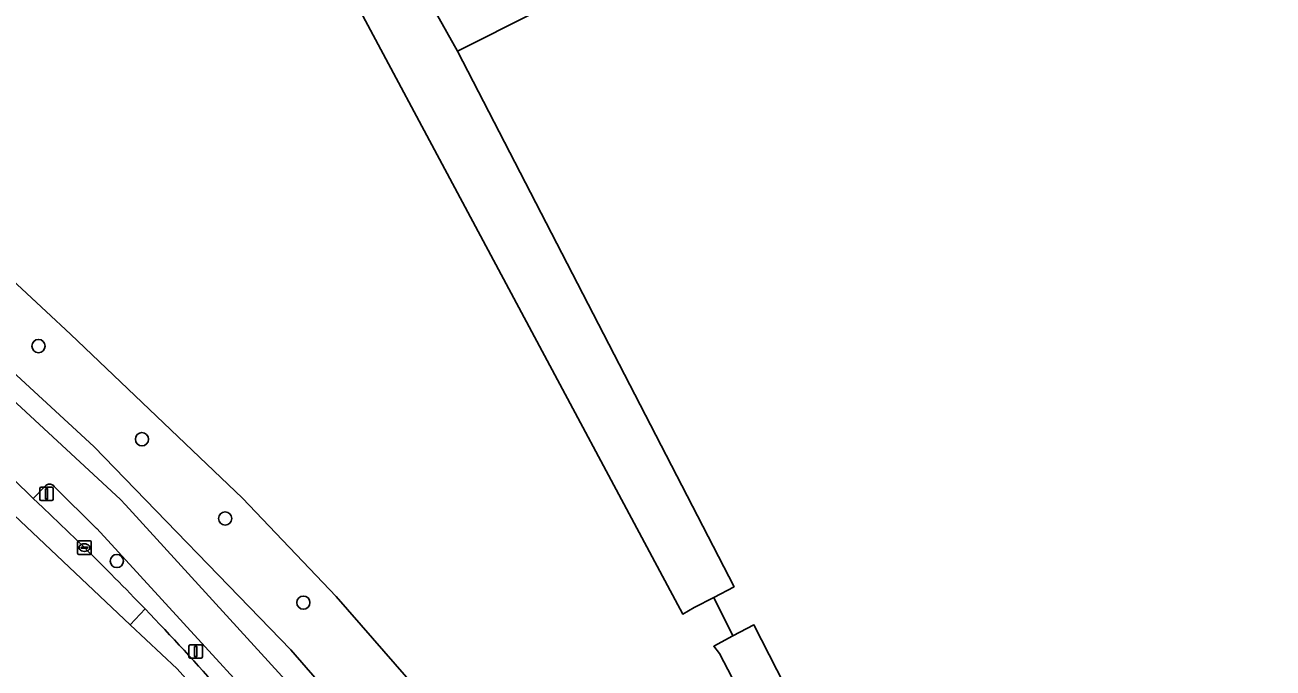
# Model space of a CAD drawing. Extents: x 162722 to 165104, y 384719 to 386284.
# Drawn here: x 163444.9 to 163537.2, y 385208.7 to 385256.2 of the extents above; entities that cross this region are included whole.
import ezdxf

# ---------------------------------------------------------------- set-up
doc = ezdxf.new("R2010")
doc.units = 0
for name, color, linetype in [('IMGEO_Berm_groen', 7, 'Continuous'), ('IMGEO_Boom', 7, 'Continuous'), ('IMGEO_Fietspad_gesloten', 7, 'Continuous'), ('IMGEO_Grasland_agrarisch', 7, 'Continuous'), ('IMGEO_Groenvoorziening', 7, 'Continuous'), ('IMGEO_Hek', 7, 'Continuous'), ('IMGEO_Kolk', 7, 'Continuous'), ('IMGEO_Lichtmast', 7, 'Continuous'), ('IMGEO_Rijbaan_lokaal_gesloten', 7, 'Continuous'), ('IMGEO_Verkeersbordpaal', 7, 'Continuous'), ('IMGEO_Waterloop', 7, 'Continuous')]:
    doc.layers.add(name, color=color, linetype=linetype)

msp = doc.modelspace()

# ---------------------------------------------------------------- linework, layer by layer
at = {"layer": 'IMGEO_Berm_groen'}
for points in [[(163397.87, 385266.735), (163415.16, 385253.444), (163419.271, 385250), (163431.265, 385239.951), (163437.31, 385234.749), (163451.995, 385221.167), (163452.378, 385220.784), (163471.396, 385199.947), (163488.476, 385177.495), (163500, 385159.655), (163512.539, 385137.48), (163517.235, 385129.018), (163517.722, 385128.079), (163518.047, 385128.124), (163519.097, 385128.692), (163505.675, 385153.038), (163497.177, 385166.511), (163489.71, 385178.351), (163472.561, 385200.893), (163464.607, 385210.068), (163450.028, 385225.1), (163438.302, 385235.875), (163416.097, 385254.616), (163390.479, 385274.017)], [(163469.207, 385198.327), (163450.241, 385219.017), (163450.218, 385219.04), (163447.111, 385222.111), (163447.09, 385222.142), (163447.066, 385222.172), (163447.039, 385222.198), (163447.01, 385222.223), (163446.979, 385222.244), (163446.947, 385222.263), (163446.912, 385222.279), (163446.877, 385222.292), (163446.84, 385222.301), (163446.803, 385222.307), (163446.765, 385222.31), (163446.727, 385222.309), (163446.69, 385222.305), (163446.653, 385222.298), (163446.617, 385222.287), (163446.581, 385222.274), (163446.548, 385222.257), (163446.515, 385222.237), (163446.485, 385222.214), (163446.457, 385222.189), (163446.431, 385222.162), (163446.405, 385222.128), (163445.554, 385221.257), (163446.256, 385220.589), (163449.331, 385217.616)]]:
    msp.add_lwpolyline(points, dxfattribs=at)
for centre, radius, start, end in [((163303.203, 385068.38), 208.865, 43.8514, 45.60287), ((163305.541, 385070.433), 205.757, 41.55251, 43.89019)]:
    msp.add_arc(centre, radius, start, end, dxfattribs=at)
at = {"layer": 'IMGEO_Boom'}
for centre in [(163445.934, 385232.511), (163453.588, 385225.624), (163459.738, 385219.772), (163451.731, 385216.624), (163465.521, 385213.549)]:
    msp.add_circle(centre, 0.489, dxfattribs=at)
at = {"layer": 'IMGEO_Fietspad_gesloten'}
for points in [[(163512.539, 385137.48), (163500, 385159.655), (163488.476, 385177.495), (163471.396, 385199.947), (163452.378, 385220.784), (163451.995, 385221.167), (163437.31, 385234.749), (163431.265, 385239.951), (163419.271, 385250), (163415.16, 385253.444), (163397.87, 385266.735)], [(163444.058, 385222.708), (163445.554, 385221.257), (163446.405, 385222.128), (163446.431, 385222.162), (163446.457, 385222.189), (163446.485, 385222.214), (163446.515, 385222.237), (163446.548, 385222.257), (163446.581, 385222.274), (163446.617, 385222.287), (163446.653, 385222.298), (163446.69, 385222.305), (163446.727, 385222.309), (163446.765, 385222.31), (163446.803, 385222.307), (163446.84, 385222.301), (163446.877, 385222.292), (163446.912, 385222.279), (163446.947, 385222.263), (163446.979, 385222.244), (163447.01, 385222.223), (163447.039, 385222.198), (163447.066, 385222.172), (163447.09, 385222.142), (163447.111, 385222.111), (163450.218, 385219.04), (163450.241, 385219.017), (163469.207, 385198.327)]]:
    msp.add_lwpolyline(points, dxfattribs=at)
at = {"layer": 'IMGEO_Grasland_agrarisch'}
msp.add_lwpolyline([(163546.739, 385250), (163533.087, 385277.067), (163531.135, 385283.636), (163525.149, 385280.805), (163525.757, 385279.057), (163499.94, 385265.89), (163476.929, 385254.305), (163497.372, 385214.721), (163495.872, 385213.936), (163497.279, 385211.085), (163498.832, 385211.909), (163516.858, 385176.692), (163532.622, 385184.602), (163548.985, 385151.331), (163549.817, 385151.65), (163586.815, 385170.647)], close=True, dxfattribs=at)
msp.add_lwpolyline([(163439.273, 385241.763), (163448.294, 385233.4), (163461.015, 385221.262), (163467.958, 385214.015), (163474.165, 385206.88), (163484.521, 385193.992), (163493.059, 385181.779), (163500, 385171.494), (163501.474, 385168.972), (163501.432, 385168.948), (163508.658, 385154.922), (163517.137, 385159.192), (163509.685, 385173.094), (163500, 385192.449), (163493.083, 385205.585), (163497.22, 385207.997), (163496.302, 385209.795), (163495.86, 385210.332), (163497.279, 385211.085), (163495.872, 385213.936), (163494.43, 385213.182), (163493.574, 385212.707), (163466.333, 385263.668)], dxfattribs=at)
at = {"layer": 'IMGEO_Groenvoorziening'}
for points in [[(163474.335, 385258.94), (163476.929, 385254.305), (163499.94, 385265.89)], [(163438.302, 385235.875), (163450.028, 385225.1), (163464.607, 385210.068), (163472.561, 385200.893), (163489.71, 385178.351), (163497.177, 385166.511), (163505.675, 385153.038), (163519.097, 385128.692), (163519.301, 385128.803), (163520.379, 385129.605), (163524.356, 385133.351), (163524.258, 385137.236), (163518.645, 385134.293), (163508.658, 385154.922), (163501.432, 385168.948), (163501.474, 385168.972), (163500, 385171.494), (163493.059, 385181.779), (163484.521, 385193.992), (163474.165, 385206.88), (163467.958, 385214.015), (163461.015, 385221.262), (163448.294, 385233.4), (163439.273, 385241.763)]]:
    msp.add_lwpolyline(points, dxfattribs=at)
at = {"layer": 'IMGEO_Hek'}
msp.add_lwpolyline([(163497.279, 385211.085), (163495.872, 385213.936)], dxfattribs=at)
at = {"layer": 'IMGEO_Kolk'}
for p, q in [((163448.834, 385217.188), (163448.834, 385218.04)), ((163448.909, 385218.114), (163449.761, 385218.114)), ((163449.322, 385217.894), (163449.347, 385217.894)), ((163449.835, 385218.04), (163449.835, 385217.188)), ((163449.761, 385217.114), (163448.909, 385217.114)), ((163449.093, 385217.608), (163449.093, 385217.62)), ((163449.531, 385217.571), (163449.133, 385217.571)), ((163449.136, 385217.657), (163449.534, 385217.657)), ((163449.345, 385217.334), (163449.32, 385217.334)), ((163449.577, 385217.62), (163449.577, 385217.608))]:
    msp.add_line(p, q, dxfattribs=at)
for points in [[(163448.834, 385217.188), (163448.834, 385218.04)], [(163448.909, 385218.114), (163449.761, 385218.114)], [(163449.835, 385218.04), (163449.835, 385217.188)], [(163449.761, 385217.114), (163448.909, 385217.114)]]:
    msp.add_lwpolyline(points, dxfattribs=at)
for centre, radius, start, end in [((163448.911, 385218.038), 0.0765, 91.55205, 178.44795), ((163448.911, 385218.038), 0.0765, 91.55205, 178.44795), ((163449.759, 385218.038), 0.0765, 1.55205, 88.44795), ((163449.759, 385218.038), 0.0765, 1.55205, 88.44795), ((163448.911, 385217.19), 0.0765, 181.55205, 268.44795), ((163448.911, 385217.19), 0.0765, 181.55205, 268.44795), ((163449.133, 385217.617), 0.0403, 85.87752, 175.75265), ((163449.13, 385217.607), 0.0366, 178.93798, 274.71019), ((163449.534, 385217.614), 0.043, 264.86636, 352.45326), ((163449.538, 385217.619), 0.0386, 1.73085, 96.63898), ((163449.759, 385217.19), 0.0765, 271.55205, 358.44795), ((163449.759, 385217.19), 0.0765, 271.55205, 358.44795)]:
    msp.add_arc(centre, radius, start, end, dxfattribs=at)
for centre, major_axis, ratio, start_param, end_param in [((163449.321, 385217.614), (-0.387, 0.002), 0.722429, 4.712389, 7.853982), ((163449.346, 385217.614), (-0.39, 0.002), 0.717154, 1.570796, 4.712389)]:
    msp.add_ellipse(centre, major_axis=major_axis, ratio=ratio, start_param=start_param, end_param=end_param, dxfattribs=at)
at = {"layer": 'IMGEO_Lichtmast'}
for p, q in [((163457.064, 385209.537), (163457.064, 385210.337)), ((163457.064, 385210.337), (163457.064, 385209.537)), ((163457.164, 385210.437), (163457.954, 385210.437)), ((163457.954, 385210.437), (163457.164, 385210.437)), ((163458.054, 385210.337), (163458.054, 385209.537)), ((163458.054, 385209.537), (163458.054, 385210.337)), ((163457.954, 385209.437), (163457.164, 385209.437)), ((163457.164, 385209.437), (163457.954, 385209.437))]:
    msp.add_line(p, q, dxfattribs=at)
msp.add_lwpolyline([(163457.484, 385210.312), (163457.634, 385210.312), (163457.634, 385209.562), (163457.484, 385209.562), (163457.484, 385210.312)], dxfattribs=at)
for centre, start, end in [((163457.164, 385210.337), 90, 180), ((163457.164, 385210.337), 90, 180), ((163457.954, 385210.337), 0, 90), ((163457.954, 385210.337), 360, 90), ((163457.164, 385209.537), 180, 270), ((163457.164, 385209.537), 180, 270), ((163457.954, 385209.537), 270, 0), ((163457.954, 385209.537), 270, 0)]:
    msp.add_arc(centre, 0.1, start, end, dxfattribs=at)
at = {"layer": 'IMGEO_Rijbaan_lokaal_gesloten'}
for points in [[(163449.331, 385217.616), (163446.256, 385220.589), (163445.554, 385221.257), (163444.058, 385222.708), (163443.385, 385223.343), (163441.729, 385224.858), (163441.093, 385225.435), (163439.671, 385226.742), (163438.937, 385227.403), (163432.779, 385232.909), (163429.405, 385235.739), (163428.453, 385234.603), (163429.664, 385233.663), (163452.723, 385211.915)], [(163452.723, 385211.915), (163453.824, 385213.08)], [(163453.824, 385213.08), (163452.723, 385211.915), (163456.185, 385208.65), (163468.119, 385195.386), (163479.646, 385180.452), (163494.611, 385157.902), (163512.81, 385123.275), (163519.374, 385110.786), (163534.339, 385081.415), (163536.486, 385077.671)]]:
    msp.add_lwpolyline(points, dxfattribs=at)
for centre, radius, start, end in [((163303.203, 385068.38), 208.865, 43.8514, 45.60287), ((163305.541, 385070.433), 205.757, 41.55251, 43.89019)]:
    msp.add_arc(centre, radius, start, end, dxfattribs=at)
at = {"layer": 'IMGEO_Verkeersbordpaal'}
for p, q in [((163446.036, 385221.188), (163446.036, 385221.988)), ((163446.036, 385221.988), (163446.036, 385221.188)), ((163446.136, 385222.088), (163446.926, 385222.088)), ((163446.926, 385222.088), (163446.136, 385222.088)), ((163447.026, 385221.988), (163447.026, 385221.188)), ((163447.026, 385221.188), (163447.026, 385221.988)), ((163446.926, 385221.088), (163446.136, 385221.088)), ((163446.136, 385221.088), (163446.926, 385221.088))]:
    msp.add_line(p, q, dxfattribs=at)
msp.add_lwpolyline([(163446.456, 385221.963), (163446.606, 385221.963), (163446.606, 385221.213), (163446.456, 385221.213), (163446.456, 385221.963)], dxfattribs=at)
for centre, start, end in [((163446.136, 385221.988), 90, 180), ((163446.136, 385221.988), 90, 180), ((163446.926, 385221.988), 0, 90), ((163446.926, 385221.988), 360, 90), ((163446.136, 385221.188), 180, 270), ((163446.136, 385221.188), 180, 270), ((163446.926, 385221.188), 270, 0), ((163446.926, 385221.188), 270, 0)]:
    msp.add_arc(centre, 0.1, start, end, dxfattribs=at)
at = {"layer": 'IMGEO_Waterloop'}
msp.add_lwpolyline([(163466.333, 385263.668), (163493.574, 385212.707), (163494.43, 385213.182), (163495.872, 385213.936), (163497.372, 385214.721), (163476.929, 385254.305), (163474.335, 385258.94)], dxfattribs=at)
msp.add_lwpolyline([(163498.832, 385211.909), (163497.279, 385211.085), (163495.86, 385210.332), (163496.302, 385209.795), (163497.22, 385207.997), (163502.415, 385197.824), (163508.382, 385185.128), (163513.629, 385175.073), (163517.41, 385167.828), (163519.086, 385163.872), (163530.642, 385142.718), (163531.263, 385142.001), (163532.056, 385141.525), (163533.168, 385141.604), (163533.803, 385142.001), (163534.385, 385142.583), (163534.279, 385143.191), (163533.724, 385144.472), (163531.561, 385148.452), (163528.635, 385154.641), (163528.189, 385155.095), (163525.083, 385161.006), (163523.558, 385163.381), (163516.858, 385176.692)], close=True, dxfattribs=at)

doc.saveas('drawing.dxf')
